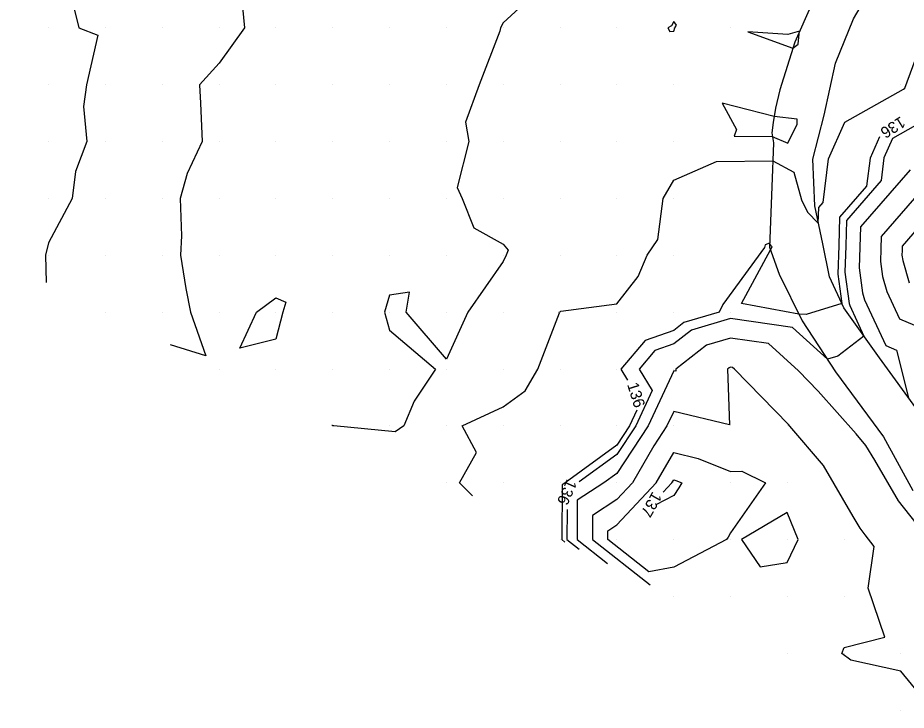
# Model space of a CAD drawing. Extents: x 2354170 to 2357230, y 866100 to 868290.
# Drawn here: x 2354514.6 to 2354670.9, y 867420 to 867541.8 of the extents above; entities that cross this region are included whole.
import ezdxf

# ---------------------------------------------------------------- set-up
doc = ezdxf.new("R2010")
doc.units = 0
for name, color, linetype in [('Default', 7, 'Continuous'), ('DTM Contours Minor', 7, 'Continuous'), ('DTM Contours Minor Text', 7, 'Continuous'), ('Exist DTM QL2 LIDAR Elevation Point', 7, 'Continuous'), ('PH Exist DTM Breakline', 7, 'Continuous')]:
    doc.layers.add(name, color=color, linetype=linetype)

msp = doc.modelspace()

# ---------------------------------------------------------------- linework, layer by layer
at = {"layer": 'Default'}
for points in [[(2354513.05, 867580.02), (2354519.97, 867583.53), (2354521.6, 867581.65), (2354522.45, 867580.02), (2354523.2, 867576.78), (2354523.6, 867570.02), (2354519.97, 867563.94), (2354517.85, 867560.02), (2354518.56, 867558.61), (2354517.89, 867550.02), (2354516.65, 867546.7), (2354519.97, 867543.45), (2354524.24, 867544.29), (2354525.27, 867540.02), (2354528.66, 867538.71), (2354526.65, 867530.02), (2354526.14, 867526.19), (2354526.73, 867520.02), (2354524.71, 867514.76), (2354524.14, 867510.02), (2354519.97, 867502.24), (2354519.44, 867500.02), (2354519.53, 867495.24)], [(2354609.85, 867550.02), (2354599.97, 867540.88), (2354599.5, 867540.02), (2354599.38, 867539.43), (2354595.73, 867530.02), (2354593.36, 867523.41), (2354593.94, 867520.02), (2354591.87, 867511.92), (2354592.75, 867510.02), (2354594.79, 867504.84), (2354599.97, 867501.97), (2354600.85, 867500.9), (2354600.48, 867500.02), (2354599.97, 867498.95), (2354593.73, 867490.02), (2354589.97, 867481.74), (2354582.91, 867490.02), (2354583.51, 867493.56), (2354579.97, 867493.01), (2354579.06, 867490.02), (2354579.97, 867486.83), (2354588.07, 867480.02), (2354584.3, 867474.35), (2354582.47, 867470.02), (2354580.99, 867469), (2354570.14, 867470.02), (2354570, 867470.05), (2354569.97, 867470.05), (2354569.92, 867470.06), (2354569.8, 867470.1)], [(2354553.84, 867546.14), (2354554.46, 867540.02), (2354549.97, 867533.83), (2354546.51, 867530.02), (2354546.73, 867526.78), (2354546.99, 867520.02), (2354544.35, 867514.4), (2354543.1, 867510.02), (2354543.39, 867503.44), (2354543.18, 867500.02), (2354544.15, 867494.2), (2354544.92, 867490.02), (2354547.62, 867482.36), (2354541.43, 867484.29)], [(2354629.97, 867541.12), (2354629.61, 867540.37), (2354628.94, 867540.02), (2354629.32, 867539.37), (2354629.97, 867539.43), (2354630.19, 867540.02), (2354630.45, 867540.5), (2354629.97, 867541.12)], [(2354651.95, 867537.77), (2354652.13, 867539.43), (2354650.05, 867538.85), (2354643, 867539.34), (2354650.95, 867536.47), (2354651.88, 867537.18), (2354651.95, 867537.77)], [(2354594.59, 867457.7), (2354592.3, 867460.02), (2354595.27, 867465.32), (2354592.74, 867470.02), (2354599.97, 867473.4), (2354603.82, 867476.16), (2354606.07, 867480.02), (2354609.86, 867489.91), (2354609.81, 867490.02), (2354609.97, 867490.09), (2354610.12, 867490.17), (2354619.97, 867491.46), (2354623.71, 867496.27), (2354625.33, 867500.02), (2354627.19, 867502.79), (2354628.12, 867510.02), (2354629.97, 867513.25), (2354637.51, 867516.54), (2354647.4, 867516.61), (2354651.09, 867514.67), (2354652.49, 867509.75), (2354653.53, 867507.6), (2354655.42, 867505.68), (2354655.5, 867508.42), (2354656.27, 867509.31), (2354657.24, 867516.98), (2354660.07, 867523.42), (2354670.44, 867529.24), (2354670.63, 867529.41), (2354673.47, 867537.03)], [(2354651.72, 867523.08), (2354651.71, 867523.98), (2354647.64, 867524.44), (2354638.48, 867526.78), (2354641.01, 867522.13), (2354640.61, 867520.98), (2354647.33, 867520.91), (2354650.08, 867519.73), (2354651.72, 867523.08)], [(2354666.17, 867520.83), (2354664.54, 867517.12), (2354663.92, 867512.19), (2354659.17, 867506.72), (2354659.03, 867501.77), (2354658.84, 867496.69), (2354659.56, 867491.56), (2354653.26, 867489.6), (2354652, 867489.66), (2354641.9, 867491.52), (2354647, 867501.01), (2354647.31, 867501.49), (2354647.1, 867501.7), (2354646.86, 867502.18), (2354646.05, 867501.86), (2354645.93, 867501.38), (2354638.61, 867491.37), (2354637.98, 867490.02), (2354631.77, 867488.21), (2354629.97, 867486.8), (2354624.93, 867485.05), (2354620.7, 867480.02), (2354621.86, 867478.04)], [(2354671.57, 867515.08), (2354662.84, 867505.02), (2354662.74, 867501.47), (2354662.6, 867497.81), (2354663.22, 867493.43), (2354663.58, 867492.17), (2354667.3, 867484.15), (2354669.19, 867483.36), (2354671.3, 867474.96)], [(2354677.05, 867515.47), (2354666.51, 867503.32), (2354666.45, 867501.16), (2354666.37, 867498.94), (2354666.74, 867496.27), (2354667.49, 867493.67), (2354669.73, 867488.84), (2354675.72, 867486.35)], [(2354673.95, 867505.96), (2354670.19, 867501.63), (2354670.16, 867500.85), (2354670.13, 867500.06), (2354670.27, 867499.11), (2354671.4, 867495.16)], [(2354553.63, 867483.68), (2354556.55, 867490.02), (2354559.97, 867492.53), (2354561.74, 867491.79), (2354561.19, 867490.02), (2354559.97, 867485.29), (2354553.63, 867483.68)], [(2354672.62, 867452.94), (2354669.56, 867456.86), (2354665.34, 867463.99), (2354663.81, 867466.6), (2354662.08, 867468.62), (2354655.42, 867476.13), (2354651.93, 867479.71), (2354646.67, 867484.52), (2354639.97, 867485.46), (2354635.75, 867484.23), (2354630.34, 867480.02), (2354630.36, 867479.63), (2354629.97, 867479.72), (2354625.5, 867470.02), (2354619.97, 867461.67), (2354617.69, 867460.02), (2354613.01, 867456.97), (2354612.98, 867450.02), (2354618.35, 867445.83)], [(2354675.57, 867420.02), (2354669.97, 867426.87), (2354661.14, 867428.84), (2354659.59, 867430.02), (2354659.97, 867431.06), (2354667.1, 867432.88), (2354664.19, 867441.47), (2354665.25, 867448.83), (2354663.68, 867450.87), (2354662.78, 867452.02), (2354661.54, 867454.11), (2354656.32, 867463.04), (2354650.4, 867469.97), (2354650.16, 867470.24), (2354640.65, 867480), (2354640.35, 867480.27), (2354639.97, 867480.33), (2354639.73, 867480.26), (2354639.42, 867480.02), (2354639.79, 867470.2), (2354629.97, 867472.58), (2354628.79, 867470.02), (2354626.46, 867466.51), (2354622.73, 867460.02), (2354619.97, 867457.06), (2354615.7, 867454.28), (2354615.68, 867450.02), (2354625.86, 867442.07)], [(2354623.5, 867472.81), (2354622.22, 867470.02), (2354619.97, 867466.62), (2354610.88, 867460.02), (2354610.33, 867459.66), (2354610.28, 867450.02), (2354610.83, 867449.58)], [(2354618.39, 867451.59), (2354619.97, 867452.62), (2354626.9, 867460.02), (2354629.97, 867465.37), (2354634.26, 867464.31), (2354639.97, 867462), (2354641.98, 867462.03), (2354646.13, 867460.02), (2354639.97, 867451.21), (2354639.54, 867450.44), (2354639.24, 867450.02), (2354629.97, 867445.2), (2354625.61, 867444.37), (2354618.38, 867450.02), (2354618.39, 867451.59)], [(2354651.88, 867450.02), (2354649.97, 867454.8), (2354641.89, 867450.02), (2354645.19, 867445.24), (2354649.97, 867445.98), (2354651.88, 867450.02)]]:
    msp.add_lwpolyline(points, dxfattribs=at)
at = {"layer": 'DTM Contours Minor'}
for points in [[(2354673.89, 867523.59), (2354668.46, 867520.54), (2354666.98, 867517.17), (2354666.47, 867513.16), (2354660.4, 867506.15), (2354660.27, 867501.67), (2354660.09, 867497.06), (2354660.87, 867491.54), (2354660.97, 867491.18), (2354663.46, 867485.8), (2354658.83, 867482.3), (2354657.03, 867481.74), (2354650.88, 867487.35), (2354639.97, 867488.88), (2354633.1, 867486.88), (2354629.97, 867484.44), (2354626.68, 867483.3), (2354623.92, 867480.02), (2354626.17, 867476.22), (2354623.32, 867470.02), (2354619.97, 867464.97), (2354613.36, 867460.17)], [(2354629.67, 867460.02), (2354629.97, 867460.53), (2354630.38, 867460.43), (2354631.4, 867460.02), (2354630.89, 867459.1), (2354629.97, 867457.77), (2354626.86, 867456.14)], [(2354628.11, 867458.35), (2354629.67, 867460.02)], [(2354611.21, 867455.33), (2354611.18, 867450.02), (2354613.34, 867448.33)]]:
    msp.add_lwpolyline(points, dxfattribs=at)
at = {"layer": 'Exist DTM QL2 LIDAR Elevation Point'}
for p, q in [((2354519.97, 867540.02), (2354519.97, 867540.02)), ((2354529.97, 867540.02), (2354529.97, 867540.02)), ((2354539.97, 867540.02), (2354539.97, 867540.02)), ((2354549.97, 867540.02), (2354549.97, 867540.02)), ((2354559.97, 867540.02), (2354559.97, 867540.02)), ((2354569.97, 867540.02), (2354569.97, 867540.02)), ((2354579.97, 867540.02), (2354579.97, 867540.02)), ((2354589.97, 867540.02), (2354589.97, 867540.02)), ((2354599.97, 867540.02), (2354599.97, 867540.02)), ((2354609.97, 867540.02), (2354609.97, 867540.02)), ((2354619.97, 867540.02), (2354619.97, 867540.02)), ((2354629.97, 867540.02), (2354629.97, 867540.02)), ((2354639.97, 867540.02), (2354639.97, 867540.02)), ((2354519.97, 867530.02), (2354519.97, 867530.02)), ((2354529.97, 867530.02), (2354529.97, 867530.02)), ((2354539.97, 867530.02), (2354539.97, 867530.02)), ((2354549.97, 867530.02), (2354549.97, 867530.02)), ((2354559.97, 867530.02), (2354559.97, 867530.02)), ((2354569.97, 867530.02), (2354569.97, 867530.02)), ((2354579.97, 867530.02), (2354579.97, 867530.02)), ((2354589.97, 867530.02), (2354589.97, 867530.02)), ((2354599.97, 867530.02), (2354599.97, 867530.02)), ((2354609.97, 867530.02), (2354609.97, 867530.02)), ((2354619.97, 867530.02), (2354619.97, 867530.02)), ((2354629.97, 867530.02), (2354629.97, 867530.02)), ((2354669.97, 867530.02), (2354669.97, 867530.02)), ((2354519.97, 867520.02), (2354519.97, 867520.02)), ((2354529.97, 867520.02), (2354529.97, 867520.02)), ((2354539.97, 867520.02), (2354539.97, 867520.02)), ((2354549.97, 867520.02), (2354549.97, 867520.02)), ((2354559.97, 867520.02), (2354559.97, 867520.02)), ((2354569.97, 867520.02), (2354569.97, 867520.02)), ((2354579.97, 867520.02), (2354579.97, 867520.02)), ((2354589.97, 867520.02), (2354589.97, 867520.02)), ((2354599.97, 867520.02), (2354599.97, 867520.02)), ((2354609.97, 867520.02), (2354609.97, 867520.02)), ((2354619.97, 867520.02), (2354619.97, 867520.02)), ((2354629.97, 867520.02), (2354629.97, 867520.02)), ((2354519.97, 867510.02), (2354519.97, 867510.02)), ((2354529.97, 867510.02), (2354529.97, 867510.02)), ((2354539.97, 867510.02), (2354539.97, 867510.02)), ((2354549.97, 867510.02), (2354549.97, 867510.02)), ((2354559.97, 867510.02), (2354559.97, 867510.02)), ((2354569.97, 867510.02), (2354569.97, 867510.02)), ((2354579.97, 867510.02), (2354579.97, 867510.02)), ((2354589.97, 867510.02), (2354589.97, 867510.02)), ((2354599.97, 867510.02), (2354599.97, 867510.02)), ((2354609.97, 867510.02), (2354609.97, 867510.02)), ((2354619.97, 867510.02), (2354619.97, 867510.02)), ((2354629.97, 867510.02), (2354629.97, 867510.02)), ((2354519.97, 867500.02), (2354519.97, 867500.02)), ((2354529.97, 867500.02), (2354529.97, 867500.02)), ((2354539.97, 867500.02), (2354539.97, 867500.02)), ((2354549.97, 867500.02), (2354549.97, 867500.02)), ((2354559.97, 867500.02), (2354559.97, 867500.02)), ((2354569.97, 867500.02), (2354569.97, 867500.02)), ((2354579.97, 867500.02), (2354579.97, 867500.02)), ((2354589.97, 867500.02), (2354589.97, 867500.02)), ((2354599.97, 867500.02), (2354599.97, 867500.02)), ((2354609.97, 867500.02), (2354609.97, 867500.02)), ((2354619.97, 867500.02), (2354619.97, 867500.02)), ((2354629.97, 867500.02), (2354629.97, 867500.02)), ((2354529.97, 867490.02), (2354529.97, 867490.02)), ((2354539.97, 867490.02), (2354539.97, 867490.02)), ((2354549.97, 867490.02), (2354549.97, 867490.02)), ((2354559.97, 867490.02), (2354559.97, 867490.02)), ((2354569.97, 867490.02), (2354569.97, 867490.02)), ((2354579.97, 867490.02), (2354579.97, 867490.02)), ((2354589.97, 867490.02), (2354589.97, 867490.02)), ((2354599.97, 867490.02), (2354599.97, 867490.02)), ((2354609.97, 867490.02), (2354609.97, 867490.02)), ((2354619.97, 867490.02), (2354619.97, 867490.02)), ((2354629.97, 867490.02), (2354629.97, 867490.02)), ((2354639.97, 867490.02), (2354639.97, 867490.02)), ((2354549.97, 867480.02), (2354549.97, 867480.02)), ((2354559.97, 867480.02), (2354559.97, 867480.02)), ((2354569.97, 867480.02), (2354569.97, 867480.02)), ((2354579.97, 867480.02), (2354579.97, 867480.02)), ((2354589.97, 867480.02), (2354589.97, 867480.02)), ((2354599.97, 867480.02), (2354599.97, 867480.02)), ((2354609.97, 867480.02), (2354609.97, 867480.02)), ((2354619.97, 867480.02), (2354619.97, 867480.02)), ((2354629.97, 867480.02), (2354629.97, 867480.02)), ((2354639.97, 867480.02), (2354639.97, 867480.02)), ((2354569.97, 867470.02), (2354569.97, 867470.02)), ((2354579.97, 867470.02), (2354579.97, 867470.02)), ((2354589.97, 867470.02), (2354589.97, 867470.02)), ((2354599.97, 867470.02), (2354599.97, 867470.02)), ((2354609.97, 867470.02), (2354609.97, 867470.02)), ((2354619.97, 867470.02), (2354619.97, 867470.02)), ((2354629.97, 867470.02), (2354629.97, 867470.02)), ((2354639.97, 867470.02), (2354639.97, 867470.02)), ((2354649.97, 867470.02), (2354649.97, 867470.02)), ((2354589.97, 867460.02), (2354589.97, 867460.02)), ((2354599.97, 867460.02), (2354599.97, 867460.02)), ((2354609.97, 867460.02), (2354609.97, 867460.02)), ((2354619.97, 867460.02), (2354619.97, 867460.02)), ((2354629.97, 867460.02), (2354629.97, 867460.02)), ((2354639.97, 867460.02), (2354639.97, 867460.02)), ((2354649.97, 867460.02), (2354649.97, 867460.02)), ((2354609.97, 867450.02), (2354609.97, 867450.02)), ((2354619.97, 867450.02), (2354619.97, 867450.02)), ((2354629.97, 867450.02), (2354629.97, 867450.02)), ((2354639.97, 867450.02), (2354639.97, 867450.02)), ((2354649.97, 867450.02), (2354649.97, 867450.02)), ((2354659.97, 867450.02), (2354659.97, 867450.02)), ((2354629.97, 867440.02), (2354629.97, 867440.02)), ((2354639.97, 867440.02), (2354639.97, 867440.02)), ((2354649.97, 867440.02), (2354649.97, 867440.02)), ((2354659.97, 867440.02), (2354659.97, 867440.02)), ((2354649.97, 867430.02), (2354649.97, 867430.02)), ((2354659.97, 867430.02), (2354659.97, 867430.02)), ((2354669.97, 867430.02), (2354669.97, 867430.02)), ((2354669.97, 867420.02), (2354669.97, 867420.02))]:
    msp.add_line(p, q, dxfattribs=at)
at = {"layer": 'PH Exist DTM Breakline'}
for points in [[(2354674.02, 867583.33), (2354667.98, 867571.48), (2354662.47, 867559.96), (2354657.02, 867550.52), (2354651.27, 867537.5), (2354648.66, 867529.11), (2354647.89, 867525.91), (2354647.46, 867523.37), (2354647.22, 867521.58), (2354647.53, 867519.8), (2354647.22, 867512.06), (2354646.84, 867501.46), (2354648.56, 867496.68), (2354652.58, 867488.5), (2354658.47, 867479.54), (2354666.9, 867468.07), (2354672.03, 867458.63)], [(2354673.05, 867472.56), (2354666.18, 867481.99), (2354659.92, 867490.78), (2354657.38, 867496.25), (2354656.19, 867502.01), (2354654.79, 867508.75), (2354654.43, 867516.92), (2354656.45, 867524.66), (2354658.42, 867533.83), (2354661.59, 867541.62), (2354665.46, 867548.21), (2354667.13, 867550.83), (2354671.12, 867558.25)]]:
    msp.add_lwpolyline(points, dxfattribs=at)

# ---------------------------------------------------------------- texts
at = {"layer": 'Default'}
for rotation, p in [(212.06, (2354669.94, 867524.54)), (287.395, (2354621.76, 867477.3))]:
    msp.add_text('136', height=2, rotation=rotation, dxfattribs=at).set_placement(p)
at = {"layer": 'DTM Contours Minor Text'}
for s, rotation, p in [('136', 246.0036, (2354611.22, 867460.78)), ('137', 240.4906, (2354626.29, 867458.6))]:
    msp.add_text(s, height=2, rotation=rotation, dxfattribs=at).set_placement(p)

doc.saveas('drawing.dxf')
